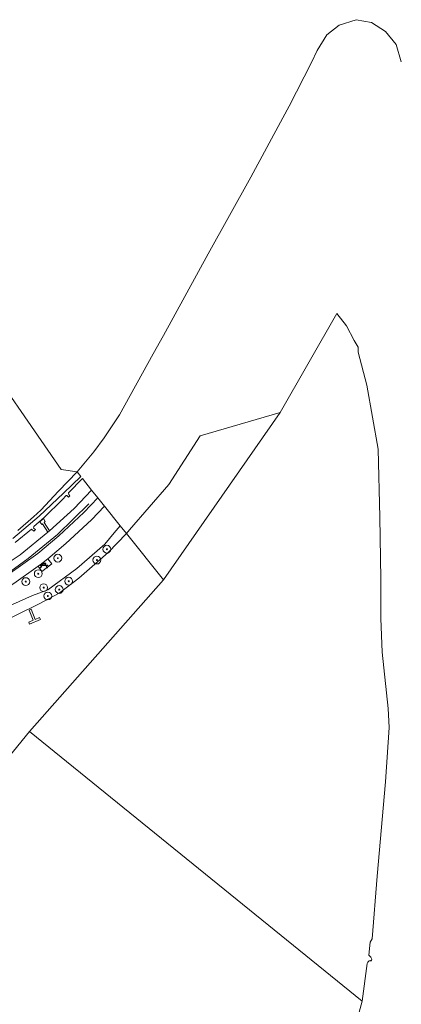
# Model space of a CAD drawing. Header units: metres. Extents: x 185049 to 189876, y 349292 to 352302.
# Tile 269 of 269: x 189566 to 189762, y 351612 to 352117. Entities that reach past the tile are written whole.
import ezdxf

# ---------------------------------------------------------------- set-up
doc = ezdxf.new("R2010")
doc.units = ezdxf.units.M
for name, color, linetype, lineweight in [('B-WE-GR-BOOM-S', 90, 'Continuous', 25), ('B-WE-GR-GRAS-GV', 60, 'Continuous', 13), ('B-WE-GR-HAAG-G', 90, 'GR-HAAG1', 13), ('B-WE-GW-OPHOGING_KRUIN-G', 90, 'Continuous', 18), ('B-WE-GW-TALUD_KRUIN-G', 90, 'Continuous', 18), ('B-WE-IE-MEUBILAIR_WEGMEUBILAIR-S', 7, 'Continuous', 25), ('B-WE-KW-KUNSTWERK_STEIGER-GV', 170, 'Continuous', 18), ('B-WE-OB-BEKLEDING_STORTSTEEN-GV', 30, 'Continuous', 18), ('B-WE-OB-OEVERVOORZIENING-G', 7, 'Continuous', 18), ('B-WE-OG-WATER_HAVEN-GV', 170, 'Continuous', 18), ('B-WE-OG-WATER_POEL-GV', 7, 'Continuous', 18), ('B-WE-OG-WEG_PARKEERSECTIE-GV', 7, 'Continuous', 18), ('B-WE-VH-VERHARDING_ASFALT-GV', 252, 'Continuous', 18)]:
    doc.layers.add(name, color=color, linetype=linetype, lineweight=lineweight)
doc.linetypes.add('GR-HAAG1', pattern='A,6,[176,NLCS.SHX,S=0.125,R=0,X=0,Y=0],-2', length=8)

# ---------------------------------------------------------------- blocks, each defined once
blk = doc.blocks.new('SGR-BOOM_01-SO')
at = {"linetype": 'ByBlock', "lineweight": 18}
h = blk.add_hatch(color=0, dxfattribs=at)
h.dxf.hatch_style = 1
edge = h.paths.add_edge_path()
edge.add_arc((0, 0), 0.25, 0, 360)
at = {"color": 0, "linetype": 'ByBlock', "lineweight": 18}
for radius in [2, 0.25]:
    blk.add_circle((0, 0), radius, dxfattribs=at)
blk = doc.blocks.new('SIE-WEG_PICKNICKTAFEL-SO')
at = {"color": 0, "linetype": 'ByBlock', "lineweight": 18}
for points in [[(-0.89, -0.2), (-1.64, -1.4), (-1.88, -1.4), (-1.12, -0.2), (-2, -0.2), (-2, 0), (-1, 0), (-0.5, 0.8), (-1, 0.8), (-1, 1), (1, 1), (1, 0.8), (0.5, 0.8), (1, 0), (2, 0), (2, -0.2), (1.12, -0.2), (1.88, -1.4), (1.64, -1.4), (0.89, -0.2)], [(-0.76, 0), (0.76, 0), (0.26, 0.8), (-0.26, 0.8)]]:
    blk.add_lwpolyline(points, close=True, dxfattribs=at)

msp = doc.modelspace()

# ---------------------------------------------------------------- linework, layer by layer
at = {"layer": 'B-WE-GR-GRAS-GV'}
for points in [[(189563.767, 351849.046, 22.384), (189572.142, 351855.771, 22.384), (189573.444, 351854.865, 22.381), (189574.139, 351855.582, 22.381), (189573.202, 351856.351, 22.381), (189573.31, 351857.076, 22.381), (189573.363, 351857.135, 22.384), (189578.703, 351861.884, 22.384), (189587.99, 351871.031, 22.378), (189589.914, 351873.133, 22.378), (189590.317, 351872.994, 22.378), (189591.168, 351872.245, 22.378), (189591.854, 351872.911, 22.378), (189591.214, 351873.529, 22.378), (189591.134, 351874.467, 22.378), (189598.252, 351881.806, 22.3), (189602.976, 351875.891, 22.591), (189594.055, 351866.35, 22.588), (189581.313, 351854.929, 22.549), (189578.683, 351859.259, 22.55), (189579.248, 351859.782, 22.439), (189578.365, 351861.212, 22.349), (189576.409, 351859.546, 22.349), (189577.404, 351858.155, 22.496), (189577.852, 351858.524, 22.549), (189580.466, 351854.238, 22.633), (189566.29, 351842.678, 22.528), (189557.171, 351836.49, 22.516)], [(189563.143, 351827.977, 22.591), (189575.55, 351836.803, 22.61), (189577.391, 351834.065, 22.625), (189582.566, 351838.043, 22.632), (189580.577, 351840.631, 22.618), (189589.776, 351848.424, 22.633), (189602.836, 351860.546, 22.633), (189609.528, 351867.686, 22.732), (189617.594, 351857.587, 22.458), (189614.461, 351854.001, 22.415), (189609.697, 351848.058, 22.426), (189595.475, 351835.646, 22.426), (189580.454, 351824.734, 22.426), (189572.605, 351821.766, 22.458), (189559.02, 351815.6, 22.401)], [(189559.02, 351815.6, 22.401), (189572.605, 351821.766, 22.458), (189580.454, 351824.734, 22.426), (189595.475, 351835.646, 22.426), (189609.697, 351848.058, 22.426), (189614.461, 351854.001, 22.415), (189617.594, 351857.587, 22.458), (189620.822, 351853.544, 20.83), (189611.508, 351843.825, 20.83), (189596.392, 351830.749, 20.83), (189586.331, 351822.939, 20.83), (189576.458, 351817.716, 20.83), (189552.362, 351805.966, 20.83)]]:
    msp.add_polyline3d(points, dxfattribs=at)
msp.add_polyline3d([(189582.566, 351838.043, 22.632), (189577.391, 351834.065, 22.625), (189575.55, 351836.803, 22.61), (189577.291, 351838.129, 22.613), (189578.107, 351838.75, 22.614), (189580.577, 351840.631, 22.618)], close=True, dxfattribs=at)
at = {"layer": 'B-WE-GR-HAAG-G'}
for points in [[(189580.577, 351840.631, 22.618), (189582.566, 351838.043, 22.632), (189577.391, 351834.065, 22.625), (189575.55, 351836.803, 22.61)], [(189580.577, 351840.631, 22.618), (189578.107, 351838.75, 22.614)], [(189577.291, 351838.129, 22.613), (189575.55, 351836.803, 22.61)]]:
    msp.add_polyline3d(points, dxfattribs=at)
at = {"layer": 'B-WE-GW-OPHOGING_KRUIN-G'}
msp.add_polyline3d([(189601.55, 351868.756, 22.832), (189585.429, 351853.019, 22.814), (189570.502, 351840.771, 22.808), (189561.536, 351834.31, 22.817), (189549.673, 351827.192, 22.817), (189536.325, 351819.747, 22.787), (189521.707, 351811.043, 22.769), (189501.712, 351799.036, 22.757), (189477.509, 351784.064, 22.748), (189451.889, 351768.411, 22.742), (189428.242, 351753.993, 22.727), (189402.2, 351738.758, 22.823), (189375.643, 351721.956, 22.775), (189346.207, 351703.788, 22.769), (189327.027, 351692.246, 22.82), (189299.672, 351675.829, 22.79), (189278.692, 351663.412, 22.757), (189267.486, 351656.399, 22.754), (189263.006, 351652.675, 22.691)], dxfattribs=at)
at = {"layer": 'B-WE-GW-TALUD_KRUIN-G'}
for points in [[(189609.697, 351848.058, 22.426), (189595.475, 351835.646, 22.426), (189580.454, 351824.734, 22.426)], [(189347.063, 351689.719, 22.654), (189370.362, 351703.552, 22.687), (189384.013, 351711.92, 22.581), (189400.664, 351721.9, 22.572), (189415.828, 351730.902, 22.613), (189440.676, 351745.66, 22.605), (189461.568, 351758.445, 22.556), (189480.662, 351769.766, 22.556), (189503.351, 351784.015, 22.524), (189521.719, 351794.24, 22.524), (189542.618, 351806.159, 22.442), (189559.02, 351815.6, 22.401), (189572.605, 351821.766, 22.458), (189580.454, 351824.734, 22.426)]]:
    msp.add_polyline3d(points, dxfattribs=at)
at = {"layer": 'B-WE-KW-KUNSTWERK_STEIGER-GV'}
msp.add_polyline3d([(189571.943, 351814.785, 21.253), (189574.024, 351809.568, 21.253), (189576.351, 351810.537, 21.253), (189576.741, 351809.592, 21.253), (189571.211, 351807.221, 21.253), (189570.803, 351808.103, 21.253), (189573.07, 351809.263, 21.253), (189570.964, 351814.263, 21.253)], close=True, dxfattribs=at)
at = {"layer": 'B-WE-OB-BEKLEDING_STORTSTEEN-GV'}
msp.add_polyline3d([(189565.182, 351855.129, 20.83), (189573.27, 351862.078, 20.83), (189576.908, 351865.505, 20.83), (189586.021, 351875.311, 20.83), (189595.563, 351885.173, 20.83), (189597.477, 351882.776, 21.409), (189588.504, 351874.282, 21.174), (189576.176, 351862.41, 21.074), (189562.674, 351851.019, 21.044)], dxfattribs=at)
at = {"layer": 'B-WE-OB-OEVERVOORZIENING-G'}
msp.add_polyline3d([(189761.573, 352095.266, 20.848), (189758.986, 352104.183, 20.848), (189753.538, 352110.84, 20.848), (189746.327, 352115.457, 20.848), (189738.458, 352116.912, 20.848), (189729.69, 352114.169, 20.848), (189723.355, 352109.171, 20.848), (189718.522, 352101.165, 20.848), (189715.635, 352095.02, 20.848), (189704.16, 352072.617, 20.848), (189700.968, 352066.692, 20.848), (189684.563, 352036.236, 20.848), (189662.636, 351996.883, 20.848), (189639.728, 351955.09, 20.83), (189634.456, 351945.602, 20.83), (189617.168, 351914.491, 20.83), (189609.438, 351902.559, 20.83), (189604.116, 351895.431, 20.83), (189595.563, 351885.173, 20.83), (189586.021, 351875.311, 20.83), (189576.908, 351865.505, 20.83), (189573.27, 351862.078, 20.83), (189565.182, 351855.129, 20.83)], dxfattribs=at)
at = {"layer": 'B-WE-OG-WATER_HAVEN-GV'}
msp.add_polyline3d([(189541.329, 351953.083, 20.938), (189587.322, 351886.317, 20.938), (189595.563, 351885.173, 20.83), (189586.021, 351875.311, 20.83), (189576.908, 351865.505, 20.83), (189573.27, 351862.078, 20.83), (189565.182, 351855.129, 20.83)], dxfattribs=at)
at = {"layer": 'B-WE-OG-WATER_POEL-GV'}
for points in [[(189746.522, 351635.422, 20.858), (189746.217, 351634.445, 20.858), (189745.661, 351634.726, 20.858), (189745.032, 351634.64, 20.858), (189744.446, 351633.982, 20.858), (189744.028, 351633.209, 20.858), (189741.611, 351613.995, 20.849), (189571.181, 351752.202, 20.793), (189639.713, 351829.889, 20.937), (189699.543, 351915.652, 20.937), (189728.589, 351966.296, 20.858), (189733.593, 351960.015, 20.858), (189737.4, 351952.573, 20.858), (189739.535, 351949.105, 20.858), (189739.419, 351946.465, 20.858), (189743.942, 351929.535, 20.858), (189749.671, 351896.838, 20.858), (189750.598, 351861.9, 20.858), (189751.075, 351830.315, 20.858), (189751.057, 351810.103, 20.858), (189751.739, 351792.729, 20.858), (189754.918, 351763.946, 20.858), (189755.404, 351754.131, 20.858), (189753.568, 351726.3, 20.858), (189749.179, 351678.034, 20.858), (189746.584, 351645.961, 20.858), (189745.612, 351644.142, 20.858), (189744.883, 351637.582, 20.858), (189746.046, 351636.564, 20.858)], [(189699.543, 351915.652, 20.937), (189639.713, 351829.889, 20.937), (189620.822, 351853.544, 20.83), (189622.357, 351855.551, 20.857), (189642.468, 351878.647, 20.857), (189658.63, 351903.608, 20.857)], [(189486.379, 351647.944, 20.794), (189406.862, 351550.205, 20.794), (189280.801, 351641.74, 20.835), (189282.973, 351643.074, 20.835), (189307.007, 351658.035, 20.835), (189313.986, 351663.435, 20.83), (189347.572, 351684.558, 20.83), (189392.012, 351709.454, 20.83), (189433.114, 351734.16, 20.83), (189473.191, 351757.795, 20.83), (189526.586, 351790.332, 20.83), (189552.362, 351805.966, 20.83), (189576.458, 351817.716, 20.83), (189586.331, 351822.939, 20.83), (189596.392, 351830.749, 20.83), (189611.508, 351843.825, 20.83), (189620.822, 351853.544, 20.83), (189639.713, 351829.889, 20.937), (189571.181, 351752.202, 20.793)]]:
    msp.add_polyline3d(points, close=True, dxfattribs=at)
msp.add_polyline3d([(189406.862, 351550.205, 20.794), (189486.379, 351647.944, 20.794), (189571.181, 351752.202, 20.793), (189741.611, 351613.995, 20.849), (189736.256, 351594.409, 20.849)], dxfattribs=at)
at = {"layer": 'B-WE-OG-WEG_PARKEERSECTIE-GV'}
msp.add_polyline3d([(189547.438, 351817.92, 22.648), (189529.103, 351806.796, 22.669), (189526.11, 351811.23, 22.789), (189544.638, 351822.482, 22.648), (189550.71, 351826.287, 22.609), (189560.04, 351832.339, 22.591), (189575.441, 351843.296, 22.615), (189586.223, 351852.43, 22.633), (189599.058, 351864.343, 22.633), (189606.133, 351871.934, 22.732), (189609.528, 351867.686, 22.732), (189602.836, 351860.546, 22.633), (189589.776, 351848.424, 22.633), (189580.577, 351840.631, 22.618), (189578.107, 351838.75, 22.614), (189577.291, 351838.129, 22.613), (189575.55, 351836.803, 22.61), (189563.143, 351827.977, 22.591), (189553.589, 351821.774, 22.609)], close=True, dxfattribs=at)
at = {"layer": 'B-WE-VH-VERHARDING_ASFALT-GV'}
msp.add_polyline3d([(189557.171, 351836.49, 22.516), (189566.29, 351842.678, 22.528), (189580.466, 351854.238, 22.633), (189581.313, 351854.929, 22.549), (189594.055, 351866.35, 22.588), (189602.976, 351875.891, 22.591), (189606.133, 351871.934, 22.732), (189599.058, 351864.343, 22.633), (189586.223, 351852.43, 22.633), (189575.441, 351843.296, 22.615), (189560.04, 351832.339, 22.591)], dxfattribs=at)

# ---------------------------------------------------------------- block references
at = {"layer": 'B-WE-GR-BOOM-S'}
for p in [(189610.793, 351845.56, 21.591), (189585.661, 351840.958, 22.626), (189605.665, 351839.982, 21.284), (189575.634, 351832.991, 22.641), (189569.256, 351828.958, 22.611), (189591.244, 351829.156, 21.351), (189578.421, 351825.845, 22.358), (189586.368, 351824.886, 21.332), (189580.544, 351821.571, 21.226)]:
    msp.add_blockref('SGR-BOOM_01-SO', p, dxfattribs=at)
at = {"layer": 'B-WE-IE-MEUBILAIR_WEGMEUBILAIR-S'}
msp.add_blockref('SIE-WEG_PICKNICKTAFEL-SO', (189578.541, 351837.342, 22.594), dxfattribs=at)

doc.saveas('drawing.dxf')
